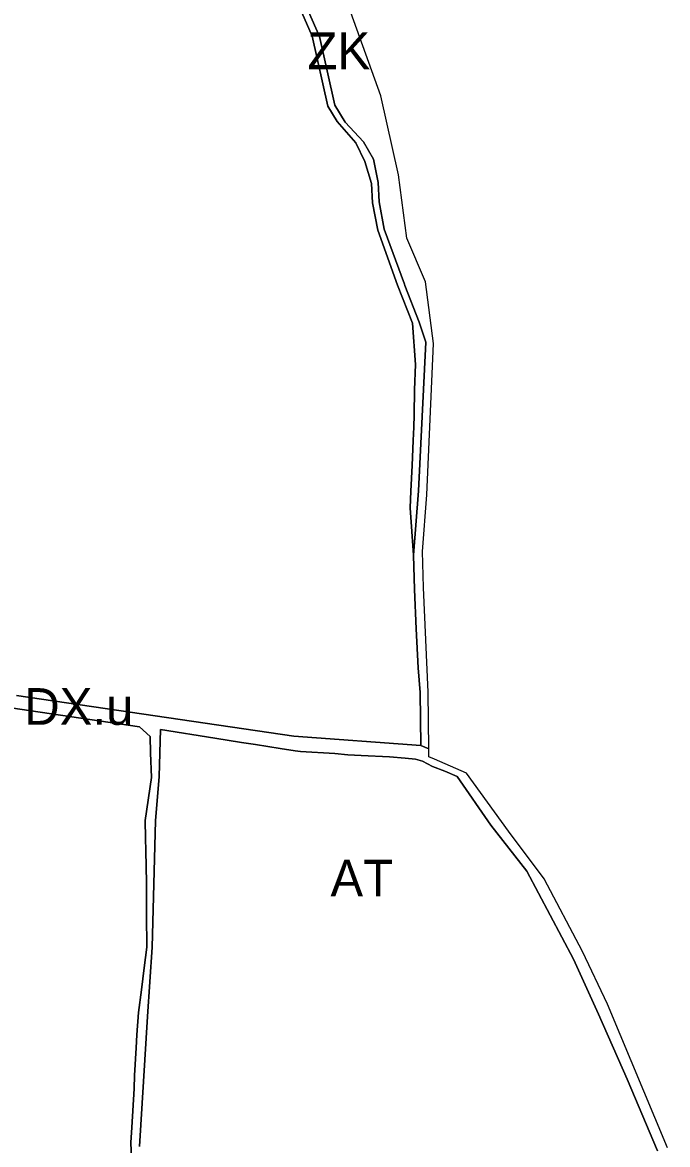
# Model space of a CAD drawing. Extents: x -555509 to -553005, y -1186756 to -1182560.
# Drawn here: x -553581.5 to -553335.3, y -1184892.4 to -1184464.3 of the extents above; entities that cross this region are included whole.
import ezdxf

# ---------------------------------------------------------------- set-up
doc = ezdxf.new("R2010")
doc.units = 0
for name, color, linetype in [('Level 26', 7, 'Continuous'), ('Level 59', 7, 'Continuous'), ('OBRYS_PLOCH', 7, 'Continuous'), ('stav_AT', 7, 'Continuous'), ('stav_ZK', 7, 'Continuous')]:
    doc.layers.add(name, color=color, linetype=linetype)

msp = doc.modelspace()

# ---------------------------------------------------------------- linework, layer by layer
at = {"layer": 'Level 26'}
for p, q in [((-553474.83, -1184460.49), (-553470.88, -1184469.53)), ((-553468.09, -1184469.73), (-553472.26, -1184460.13)), ((-553470.88, -1184469.53), (-553464.94, -1184496.27)), ((-553462.27, -1184495.9), (-553468.09, -1184469.73)), ((-553464.94, -1184496.27), (-553461.37, -1184502.14)), ((-553458.27, -1184502.38), (-553462.27, -1184495.9)), ((-553461.37, -1184502.14), (-553454.19, -1184510.3)), ((-553451.32, -1184509.9), (-553458.27, -1184502.38)), ((-553454.19, -1184510.3), (-553450.85, -1184517.42)), ((-553447.56, -1184516.53), (-553451.32, -1184509.9)), ((-553445.75, -1184525.36), (-553447.56, -1184516.53)), ((-553450.85, -1184517.42), (-553448.23, -1184525.7)), ((-553445.35, -1184532.75), (-553445.75, -1184525.36)), ((-553448.23, -1184525.7), (-553447.83, -1184533.09)), ((-553447.83, -1184533.09), (-553445.9, -1184543.54)), ((-553443.43, -1184543.21), (-553445.35, -1184532.75)), ((-553445.9, -1184543.54), (-553438.31, -1184564.5)), ((-553435.73, -1184564.15), (-553443.43, -1184543.21)), ((-553438.31, -1184564.5), (-553432.69, -1184579.07)), ((-553435.52, -1184564.72), (-553435.73, -1184564.15)), ((-553430.12, -1184578.72), (-553435.52, -1184564.72)), ((-553432.69, -1184579.07), (-553431.49, -1184594.78)), ((-553427.53, -1184586.33), (-553430.12, -1184578.72)), ((-553430.35, -1184643.01), (-553427.53, -1184586.33)), ((-553431.49, -1184594.78), (-553431.82, -1184604.45)), ((-553431.82, -1184604.45), (-553432.01, -1184614.02)), ((-553432.01, -1184614.02), (-553432.16, -1184618.77)), ((-553432.16, -1184618.77), (-553432.38, -1184623.75)), ((-553432.38, -1184623.75), (-553432.8, -1184633.39)), ((-553432.8, -1184633.39), (-553433.22, -1184643.08)), ((-553433.22, -1184643.08), (-553433.5, -1184649.52)), ((-553432.24, -1184667.49), (-553430.35, -1184643.01)), ((-553433.5, -1184649.52), (-553432.24, -1184667.49)), ((-553477.94, -1184736.56), (-553583.69, -1184721.11)), ((-553585.92, -1184725.78), (-553536.81, -1184732.99)), ((-553536.81, -1184732.99), (-553532.77, -1184736.69)), ((-553529.28, -1184752.03), (-553528.79, -1184734.08)), ((-553528.79, -1184734.08), (-553508.05, -1184737.33)), ((-553532.77, -1184736.69), (-553532.61, -1184742.92)), ((-553508.05, -1184737.33), (-553497.93, -1184739)), ((-553497.93, -1184739), (-553492.58, -1184739.82)), ((-553429.41, -1184740.14), (-553477.94, -1184736.56)), ((-553532.61, -1184742.92), (-553532.27, -1184752.3)), ((-553492.58, -1184739.82), (-553483.08, -1184741.34)), ((-553483.08, -1184741.34), (-553477.35, -1184742.25)), ((-553477.35, -1184742.25), (-553475.36, -1184742.42)), ((-553475.36, -1184742.42), (-553462.28, -1184743.25)), ((-553462.28, -1184743.25), (-553457.28, -1184743.67)), ((-553457.28, -1184743.67), (-553452.21, -1184743.93)), ((-553426.44, -1184741.39), (-553429.41, -1184740.14)), ((-553426.41, -1184744.45), (-553426.44, -1184741.39)), ((-553452.21, -1184743.93), (-553441.41, -1184744.47)), ((-553441.41, -1184744.47), (-553435.43, -1184744.98)), ((-553435.43, -1184744.98), (-553431.43, -1184745.34)), ((-553431.43, -1184745.34), (-553428.75, -1184746.16)), ((-553428.75, -1184746.16), (-553425.06, -1184748.13)), ((-553424.26, -1184745.39), (-553426.41, -1184744.45)), ((-553412.03, -1184750.71), (-553424.26, -1184745.39)), ((-553532.27, -1184752.3), (-553534.67, -1184768.8)), ((-553530.74, -1184768.87), (-553529.28, -1184752.03)), ((-553425.06, -1184748.13), (-553420.33, -1184749.97)), ((-553420.33, -1184749.97), (-553415.61, -1184752.03)), ((-553415.61, -1184752.03), (-553402.74, -1184770.54)), ((-553395.99, -1184772.89), (-553412.03, -1184750.71)), ((-553534.67, -1184768.8), (-553534.48, -1184775.56)), ((-553531.91, -1184817.08), (-553530.74, -1184768.87)), ((-553402.74, -1184770.54), (-553389.03, -1184788.08)), ((-553382.37, -1184791.04), (-553395.99, -1184772.89)), ((-553534.48, -1184775.56), (-553534.34, -1184780.3)), ((-553534.34, -1184780.3), (-553534.15, -1184792.43)), ((-553389.03, -1184788.08), (-553371.13, -1184821.65)), ((-553534.15, -1184792.43), (-553534.11, -1184804.94)), ((-553367.78, -1184818.73), (-553382.37, -1184791.04)), ((-553534.11, -1184804.94), (-553533.97, -1184817.06)), ((-553533.97, -1184817.06), (-553535.07, -1184825.03)), ((-553533.76, -1184843.57), (-553531.91, -1184817.08)), ((-553358.23, -1184838.81), (-553367.78, -1184818.73)), ((-553535.07, -1184825.03), (-553536.06, -1184833.31)), ((-553371.13, -1184821.65), (-553361.63, -1184842.59)), ((-553536.06, -1184833.31), (-553537.2, -1184841.95)), ((-553537.2, -1184841.95), (-553537.87, -1184850.59)), ((-553335.3, -1184893.6), (-553358.23, -1184838.81)), ((-553536.83, -1184893.19), (-553533.76, -1184843.57)), ((-553361.63, -1184842.59), (-553350.74, -1184867.49)), ((-553537.87, -1184850.59), (-553538.12, -1184855.49)), ((-553538.12, -1184855.49), (-553538.66, -1184866.1)), ((-553538.66, -1184866.1), (-553538.83, -1184871.06)), ((-553350.74, -1184867.49), (-553339.19, -1184894.79)), ((-553538.83, -1184871.06), (-553539.74, -1184885.91)), ((-553539.74, -1184885.91), (-553540.09, -1184891.59)), ((-553540.09, -1184891.59), (-553539.84, -1184898.14))]:
    msp.add_line(p, q, dxfattribs=at)
at = {"layer": 'OBRYS_PLOCH'}
for p, q in [((-553474.83, -1184460.49), (-553470.88, -1184469.53)), ((-553470.88, -1184469.53), (-553474.83, -1184460.49)), ((-553472.26, -1184460.13), (-553468.09, -1184469.73)), ((-553468.09, -1184469.73), (-553472.26, -1184460.13)), ((-553470.88, -1184469.53), (-553464.94, -1184496.27)), ((-553464.94, -1184496.27), (-553470.88, -1184469.53)), ((-553468.09, -1184469.73), (-553462.27, -1184495.9)), ((-553462.27, -1184495.9), (-553468.09, -1184469.73)), ((-553464.94, -1184496.27), (-553461.37, -1184502.14)), ((-553461.37, -1184502.14), (-553464.94, -1184496.27)), ((-553462.27, -1184495.9), (-553458.27, -1184502.38)), ((-553458.27, -1184502.38), (-553462.27, -1184495.9)), ((-553461.37, -1184502.14), (-553454.19, -1184510.3)), ((-553454.19, -1184510.3), (-553461.37, -1184502.14)), ((-553458.27, -1184502.38), (-553451.32, -1184509.9)), ((-553451.32, -1184509.9), (-553458.27, -1184502.38)), ((-553454.19, -1184510.3), (-553450.85, -1184517.42)), ((-553450.85, -1184517.42), (-553454.19, -1184510.3)), ((-553451.32, -1184509.9), (-553447.56, -1184516.53)), ((-553447.56, -1184516.53), (-553451.32, -1184509.9)), ((-553447.56, -1184516.53), (-553445.75, -1184525.36)), ((-553445.75, -1184525.36), (-553447.56, -1184516.53)), ((-553450.85, -1184517.42), (-553448.23, -1184525.7)), ((-553448.23, -1184525.7), (-553450.85, -1184517.42)), ((-553445.75, -1184525.36), (-553445.35, -1184532.75)), ((-553445.35, -1184532.75), (-553445.75, -1184525.36)), ((-553448.23, -1184525.7), (-553447.83, -1184533.09)), ((-553447.83, -1184533.09), (-553448.23, -1184525.7)), ((-553447.83, -1184533.09), (-553445.9, -1184543.54)), ((-553445.9, -1184543.54), (-553447.83, -1184533.09)), ((-553445.35, -1184532.75), (-553443.43, -1184543.21)), ((-553443.43, -1184543.21), (-553445.35, -1184532.75)), ((-553445.9, -1184543.54), (-553438.31, -1184564.5)), ((-553438.31, -1184564.5), (-553445.9, -1184543.54)), ((-553443.43, -1184543.21), (-553435.73, -1184564.15)), ((-553435.73, -1184564.15), (-553443.43, -1184543.21)), ((-553438.31, -1184564.5), (-553432.69, -1184579.07)), ((-553432.69, -1184579.07), (-553438.31, -1184564.5)), ((-553435.73, -1184564.15), (-553435.52, -1184564.72)), ((-553435.52, -1184564.72), (-553435.73, -1184564.15)), ((-553435.52, -1184564.72), (-553430.12, -1184578.72)), ((-553430.12, -1184578.72), (-553435.52, -1184564.72)), ((-553432.69, -1184579.07), (-553431.49, -1184594.78)), ((-553431.49, -1184594.78), (-553432.69, -1184579.07)), ((-553430.12, -1184578.72), (-553427.53, -1184586.33)), ((-553427.53, -1184586.33), (-553430.12, -1184578.72)), ((-553427.53, -1184586.33), (-553430.35, -1184643.01)), ((-553430.35, -1184643.01), (-553427.53, -1184586.33)), ((-553431.49, -1184594.78), (-553431.82, -1184604.45)), ((-553431.82, -1184604.45), (-553431.49, -1184594.78)), ((-553431.82, -1184604.45), (-553432.01, -1184614.02)), ((-553432.01, -1184614.02), (-553431.82, -1184604.45)), ((-553432.01, -1184614.02), (-553432.16, -1184618.77)), ((-553432.16, -1184618.77), (-553432.01, -1184614.02)), ((-553432.16, -1184618.77), (-553432.38, -1184623.75)), ((-553432.38, -1184623.75), (-553432.16, -1184618.77)), ((-553432.38, -1184623.75), (-553432.8, -1184633.39)), ((-553432.8, -1184633.39), (-553432.38, -1184623.75)), ((-553432.8, -1184633.39), (-553433.22, -1184643.08)), ((-553433.22, -1184643.08), (-553432.8, -1184633.39)), ((-553433.22, -1184643.08), (-553433.5, -1184649.52)), ((-553433.5, -1184649.52), (-553433.22, -1184643.08)), ((-553430.35, -1184643.01), (-553432.24, -1184667.49)), ((-553432.24, -1184667.49), (-553430.35, -1184643.01)), ((-553433.5, -1184649.52), (-553432.24, -1184667.49)), ((-553432.24, -1184667.49), (-553433.5, -1184649.52)), ((-553432.24, -1184667.49), (-553431.86, -1184680.7)), ((-553431.86, -1184680.7), (-553432.24, -1184667.49)), ((-553431.86, -1184680.7), (-553431.19, -1184695.65)), ((-553431.19, -1184695.65), (-553431.86, -1184680.7)), ((-553431.19, -1184695.65), (-553430.52, -1184710.59)), ((-553430.52, -1184710.59), (-553431.19, -1184695.65)), ((-553430.52, -1184710.59), (-553429.71, -1184719.98)), ((-553429.71, -1184719.98), (-553430.52, -1184710.59)), ((-553477.94, -1184736.56), (-553583.69, -1184721.11)), ((-553583.69, -1184721.11), (-553477.94, -1184736.56)), ((-553429.71, -1184719.98), (-553429.41, -1184740.14)), ((-553429.41, -1184740.14), (-553429.71, -1184719.98)), ((-553585.92, -1184725.78), (-553536.81, -1184732.99)), ((-553536.81, -1184732.99), (-553585.92, -1184725.78)), ((-553536.81, -1184732.99), (-553532.77, -1184736.69)), ((-553532.77, -1184736.69), (-553536.81, -1184732.99)), ((-553529.28, -1184752.03), (-553528.79, -1184734.08)), ((-553528.79, -1184734.08), (-553529.28, -1184752.03)), ((-553528.79, -1184734.08), (-553508.05, -1184737.33)), ((-553508.05, -1184737.33), (-553528.79, -1184734.08)), ((-553532.77, -1184736.69), (-553532.61, -1184742.92)), ((-553532.61, -1184742.92), (-553532.77, -1184736.69)), ((-553508.05, -1184737.33), (-553497.93, -1184739)), ((-553497.93, -1184739), (-553508.05, -1184737.33)), ((-553497.93, -1184739), (-553492.58, -1184739.82)), ((-553492.58, -1184739.82), (-553497.93, -1184739)), ((-553429.41, -1184740.14), (-553477.94, -1184736.56)), ((-553477.94, -1184736.56), (-553429.41, -1184740.14)), ((-553532.61, -1184742.92), (-553532.27, -1184752.3)), ((-553532.27, -1184752.3), (-553532.61, -1184742.92)), ((-553492.58, -1184739.82), (-553483.08, -1184741.34)), ((-553483.08, -1184741.34), (-553492.58, -1184739.82)), ((-553483.08, -1184741.34), (-553477.35, -1184742.25)), ((-553477.35, -1184742.25), (-553483.08, -1184741.34)), ((-553477.35, -1184742.25), (-553475.36, -1184742.42)), ((-553475.36, -1184742.42), (-553477.35, -1184742.25)), ((-553475.36, -1184742.42), (-553462.28, -1184743.25)), ((-553462.28, -1184743.25), (-553475.36, -1184742.42)), ((-553462.28, -1184743.25), (-553457.28, -1184743.67)), ((-553457.28, -1184743.67), (-553462.28, -1184743.25)), ((-553457.28, -1184743.67), (-553452.21, -1184743.93)), ((-553452.21, -1184743.93), (-553457.28, -1184743.67)), ((-553429.41, -1184740.14), (-553426.44, -1184741.39)), ((-553426.44, -1184741.39), (-553429.41, -1184740.14)), ((-553426.41, -1184744.45), (-553426.44, -1184741.39)), ((-553452.21, -1184743.93), (-553441.41, -1184744.47)), ((-553441.41, -1184744.47), (-553452.21, -1184743.93)), ((-553441.41, -1184744.47), (-553435.43, -1184744.98)), ((-553435.43, -1184744.98), (-553441.41, -1184744.47)), ((-553435.43, -1184744.98), (-553431.43, -1184745.34)), ((-553431.43, -1184745.34), (-553435.43, -1184744.98)), ((-553431.43, -1184745.34), (-553428.75, -1184746.16)), ((-553428.75, -1184746.16), (-553431.43, -1184745.34)), ((-553428.75, -1184746.16), (-553425.06, -1184748.13)), ((-553425.06, -1184748.13), (-553428.75, -1184746.16)), ((-553424.26, -1184745.39), (-553426.41, -1184744.45)), ((-553412.03, -1184750.71), (-553424.26, -1184745.39)), ((-553532.27, -1184752.3), (-553534.67, -1184768.8)), ((-553534.67, -1184768.8), (-553532.27, -1184752.3)), ((-553530.74, -1184768.87), (-553529.28, -1184752.03)), ((-553529.28, -1184752.03), (-553530.74, -1184768.87)), ((-553425.06, -1184748.13), (-553420.33, -1184749.97)), ((-553420.33, -1184749.97), (-553425.06, -1184748.13)), ((-553420.33, -1184749.97), (-553415.61, -1184752.03)), ((-553415.61, -1184752.03), (-553420.33, -1184749.97)), ((-553415.61, -1184752.03), (-553402.74, -1184770.54)), ((-553402.74, -1184770.54), (-553415.61, -1184752.03)), ((-553395.99, -1184772.89), (-553412.03, -1184750.71)), ((-553534.67, -1184768.8), (-553534.48, -1184775.56)), ((-553534.48, -1184775.56), (-553534.67, -1184768.8)), ((-553531.91, -1184817.08), (-553530.74, -1184768.87)), ((-553530.74, -1184768.87), (-553531.91, -1184817.08)), ((-553402.74, -1184770.54), (-553389.03, -1184788.08)), ((-553389.03, -1184788.08), (-553402.74, -1184770.54)), ((-553382.37, -1184791.04), (-553395.99, -1184772.89)), ((-553534.48, -1184775.56), (-553534.34, -1184780.3)), ((-553534.34, -1184780.3), (-553534.48, -1184775.56)), ((-553534.34, -1184780.3), (-553534.15, -1184792.43)), ((-553534.15, -1184792.43), (-553534.34, -1184780.3)), ((-553389.03, -1184788.08), (-553371.13, -1184821.65)), ((-553371.13, -1184821.65), (-553389.03, -1184788.08)), ((-553534.15, -1184792.43), (-553534.11, -1184804.94)), ((-553534.11, -1184804.94), (-553534.15, -1184792.43)), ((-553367.78, -1184818.73), (-553382.37, -1184791.04)), ((-553534.11, -1184804.94), (-553533.97, -1184817.06)), ((-553533.97, -1184817.06), (-553534.11, -1184804.94)), ((-553533.97, -1184817.06), (-553535.07, -1184825.03)), ((-553535.07, -1184825.03), (-553533.97, -1184817.06)), ((-553533.76, -1184843.57), (-553531.91, -1184817.08)), ((-553531.91, -1184817.08), (-553533.76, -1184843.57)), ((-553358.23, -1184838.81), (-553367.78, -1184818.73)), ((-553535.07, -1184825.03), (-553536.06, -1184833.31)), ((-553536.06, -1184833.31), (-553535.07, -1184825.03)), ((-553371.13, -1184821.65), (-553361.63, -1184842.59)), ((-553361.63, -1184842.59), (-553371.13, -1184821.65)), ((-553536.06, -1184833.31), (-553537.2, -1184841.95)), ((-553537.2, -1184841.95), (-553536.06, -1184833.31)), ((-553537.2, -1184841.95), (-553537.87, -1184850.59)), ((-553537.87, -1184850.59), (-553537.2, -1184841.95)), ((-553335.3, -1184893.6), (-553358.23, -1184838.81)), ((-553536.83, -1184893.19), (-553533.76, -1184843.57)), ((-553533.76, -1184843.57), (-553536.83, -1184893.19)), ((-553361.63, -1184842.59), (-553350.74, -1184867.49)), ((-553350.74, -1184867.49), (-553361.63, -1184842.59)), ((-553537.87, -1184850.59), (-553538.12, -1184855.49)), ((-553538.12, -1184855.49), (-553537.87, -1184850.59)), ((-553538.12, -1184855.49), (-553538.66, -1184866.1)), ((-553538.66, -1184866.1), (-553538.12, -1184855.49)), ((-553538.66, -1184866.1), (-553538.83, -1184871.06)), ((-553538.83, -1184871.06), (-553538.66, -1184866.1)), ((-553350.74, -1184867.49), (-553339.19, -1184894.79)), ((-553339.19, -1184894.79), (-553350.74, -1184867.49)), ((-553538.83, -1184871.06), (-553539.74, -1184885.91)), ((-553539.74, -1184885.91), (-553538.83, -1184871.06)), ((-553539.74, -1184885.91), (-553540.09, -1184891.59)), ((-553540.09, -1184891.59), (-553539.74, -1184885.91)), ((-553540.09, -1184891.59), (-553539.84, -1184898.14)), ((-553539.84, -1184898.14), (-553540.09, -1184891.59))]:
    msp.add_line(p, q, dxfattribs=at)
msp.add_lwpolyline([(-553426.44, -1184741.39), (-553426.63, -1184719.81), (-553428.43, -1184679.9), (-553428.86, -1184666.17), (-553427.11, -1184644.58), (-553424.6, -1184586.76), (-553427.72, -1184563.27), (-553434.81, -1184546.62), (-553437.91, -1184522.5), (-553444.75, -1184492.37), (-553456.19, -1184460.56)], dxfattribs=at)
at = {"layer": 'stav_AT'}
for p, q in [((-553470.88, -1184469.53), (-553474.83, -1184460.49)), ((-553464.94, -1184496.27), (-553470.88, -1184469.53)), ((-553461.37, -1184502.14), (-553464.94, -1184496.27)), ((-553454.19, -1184510.3), (-553461.37, -1184502.14)), ((-553450.85, -1184517.42), (-553454.19, -1184510.3)), ((-553448.23, -1184525.7), (-553450.85, -1184517.42)), ((-553447.83, -1184533.09), (-553448.23, -1184525.7)), ((-553445.9, -1184543.54), (-553447.83, -1184533.09)), ((-553438.31, -1184564.5), (-553445.9, -1184543.54)), ((-553432.69, -1184579.07), (-553438.31, -1184564.5)), ((-553431.49, -1184594.78), (-553432.69, -1184579.07)), ((-553431.82, -1184604.45), (-553431.49, -1184594.78)), ((-553432.01, -1184614.02), (-553431.82, -1184604.45)), ((-553432.16, -1184618.77), (-553432.01, -1184614.02)), ((-553432.38, -1184623.75), (-553432.16, -1184618.77)), ((-553432.8, -1184633.39), (-553432.38, -1184623.75)), ((-553433.22, -1184643.08), (-553432.8, -1184633.39)), ((-553433.5, -1184649.52), (-553433.22, -1184643.08)), ((-553432.24, -1184667.49), (-553433.5, -1184649.52)), ((-553431.86, -1184680.7), (-553432.24, -1184667.49)), ((-553431.19, -1184695.65), (-553431.86, -1184680.7)), ((-553430.52, -1184710.59), (-553431.19, -1184695.65)), ((-553429.71, -1184719.98), (-553430.52, -1184710.59)), ((-553583.69, -1184721.11), (-553477.94, -1184736.56)), ((-553429.41, -1184740.14), (-553429.71, -1184719.98)), ((-553536.81, -1184732.99), (-553585.92, -1184725.78)), ((-553532.77, -1184736.69), (-553536.81, -1184732.99)), ((-553528.79, -1184734.08), (-553529.28, -1184752.03)), ((-553508.05, -1184737.33), (-553528.79, -1184734.08)), ((-553532.61, -1184742.92), (-553532.77, -1184736.69)), ((-553497.93, -1184739), (-553508.05, -1184737.33)), ((-553492.58, -1184739.82), (-553497.93, -1184739)), ((-553477.94, -1184736.56), (-553429.41, -1184740.14)), ((-553532.27, -1184752.3), (-553532.61, -1184742.92)), ((-553483.08, -1184741.34), (-553492.58, -1184739.82)), ((-553477.35, -1184742.25), (-553483.08, -1184741.34)), ((-553475.36, -1184742.42), (-553477.35, -1184742.25)), ((-553462.28, -1184743.25), (-553475.36, -1184742.42)), ((-553457.28, -1184743.67), (-553462.28, -1184743.25)), ((-553452.21, -1184743.93), (-553457.28, -1184743.67)), ((-553441.41, -1184744.47), (-553452.21, -1184743.93)), ((-553435.43, -1184744.98), (-553441.41, -1184744.47)), ((-553431.43, -1184745.34), (-553435.43, -1184744.98)), ((-553428.75, -1184746.16), (-553431.43, -1184745.34)), ((-553425.06, -1184748.13), (-553428.75, -1184746.16)), ((-553534.67, -1184768.8), (-553532.27, -1184752.3)), ((-553529.28, -1184752.03), (-553530.74, -1184768.87)), ((-553420.33, -1184749.97), (-553425.06, -1184748.13)), ((-553415.61, -1184752.03), (-553420.33, -1184749.97)), ((-553402.74, -1184770.54), (-553415.61, -1184752.03)), ((-553534.48, -1184775.56), (-553534.67, -1184768.8)), ((-553530.74, -1184768.87), (-553531.91, -1184817.08)), ((-553389.03, -1184788.08), (-553402.74, -1184770.54)), ((-553534.34, -1184780.3), (-553534.48, -1184775.56)), ((-553534.15, -1184792.43), (-553534.34, -1184780.3)), ((-553371.13, -1184821.65), (-553389.03, -1184788.08)), ((-553534.11, -1184804.94), (-553534.15, -1184792.43)), ((-553533.97, -1184817.06), (-553534.11, -1184804.94)), ((-553535.07, -1184825.03), (-553533.97, -1184817.06)), ((-553531.91, -1184817.08), (-553533.76, -1184843.57)), ((-553536.06, -1184833.31), (-553535.07, -1184825.03)), ((-553361.63, -1184842.59), (-553371.13, -1184821.65)), ((-553537.2, -1184841.95), (-553536.06, -1184833.31)), ((-553537.87, -1184850.59), (-553537.2, -1184841.95)), ((-553533.76, -1184843.57), (-553536.83, -1184893.19)), ((-553350.74, -1184867.49), (-553361.63, -1184842.59)), ((-553538.12, -1184855.49), (-553537.87, -1184850.59)), ((-553538.66, -1184866.1), (-553538.12, -1184855.49)), ((-553538.83, -1184871.06), (-553538.66, -1184866.1)), ((-553339.19, -1184894.79), (-553350.74, -1184867.49)), ((-553539.74, -1184885.91), (-553538.83, -1184871.06)), ((-553540.09, -1184891.59), (-553539.74, -1184885.91)), ((-553539.84, -1184898.14), (-553540.09, -1184891.59))]:
    msp.add_line(p, q, dxfattribs=at)
at = {"layer": 'stav_ZK'}
for p, q in [((-553472.26, -1184460.13), (-553468.09, -1184469.73)), ((-553468.09, -1184469.73), (-553462.27, -1184495.9)), ((-553462.27, -1184495.9), (-553458.27, -1184502.38)), ((-553458.27, -1184502.38), (-553451.32, -1184509.9)), ((-553451.32, -1184509.9), (-553447.56, -1184516.53)), ((-553447.56, -1184516.53), (-553445.75, -1184525.36)), ((-553445.75, -1184525.36), (-553445.35, -1184532.75)), ((-553445.35, -1184532.75), (-553443.43, -1184543.21)), ((-553443.43, -1184543.21), (-553435.73, -1184564.15)), ((-553435.73, -1184564.15), (-553435.52, -1184564.72)), ((-553435.52, -1184564.72), (-553430.12, -1184578.72)), ((-553430.12, -1184578.72), (-553427.53, -1184586.33)), ((-553427.53, -1184586.33), (-553430.35, -1184643.01)), ((-553430.35, -1184643.01), (-553432.24, -1184667.49)), ((-553432.24, -1184667.49), (-553431.86, -1184680.7)), ((-553431.86, -1184680.7), (-553431.19, -1184695.65)), ((-553431.19, -1184695.65), (-553430.52, -1184710.59)), ((-553430.52, -1184710.59), (-553429.71, -1184719.98)), ((-553429.71, -1184719.98), (-553429.41, -1184740.14)), ((-553429.41, -1184740.14), (-553426.44, -1184741.39))]:
    msp.add_line(p, q, dxfattribs=at)
msp.add_lwpolyline([(-553426.44, -1184741.39), (-553426.63, -1184719.81), (-553428.43, -1184679.9), (-553428.86, -1184666.17), (-553427.11, -1184644.58), (-553424.6, -1184586.76), (-553427.72, -1184563.27), (-553434.81, -1184546.62), (-553437.91, -1184522.5), (-553444.75, -1184492.37), (-553456.19, -1184460.56)], dxfattribs=at)

# ---------------------------------------------------------------- texts
at = {"layer": 'Level 59'}
for s, p in [('ZK', (-553472.7, -1184482.15)), ('DX.u', (-553580.79, -1184732.27)), ('AT', (-553463.94, -1184797.76))]:
    msp.add_text(s, height=14, dxfattribs=at).set_placement(p)

doc.saveas('drawing.dxf')
